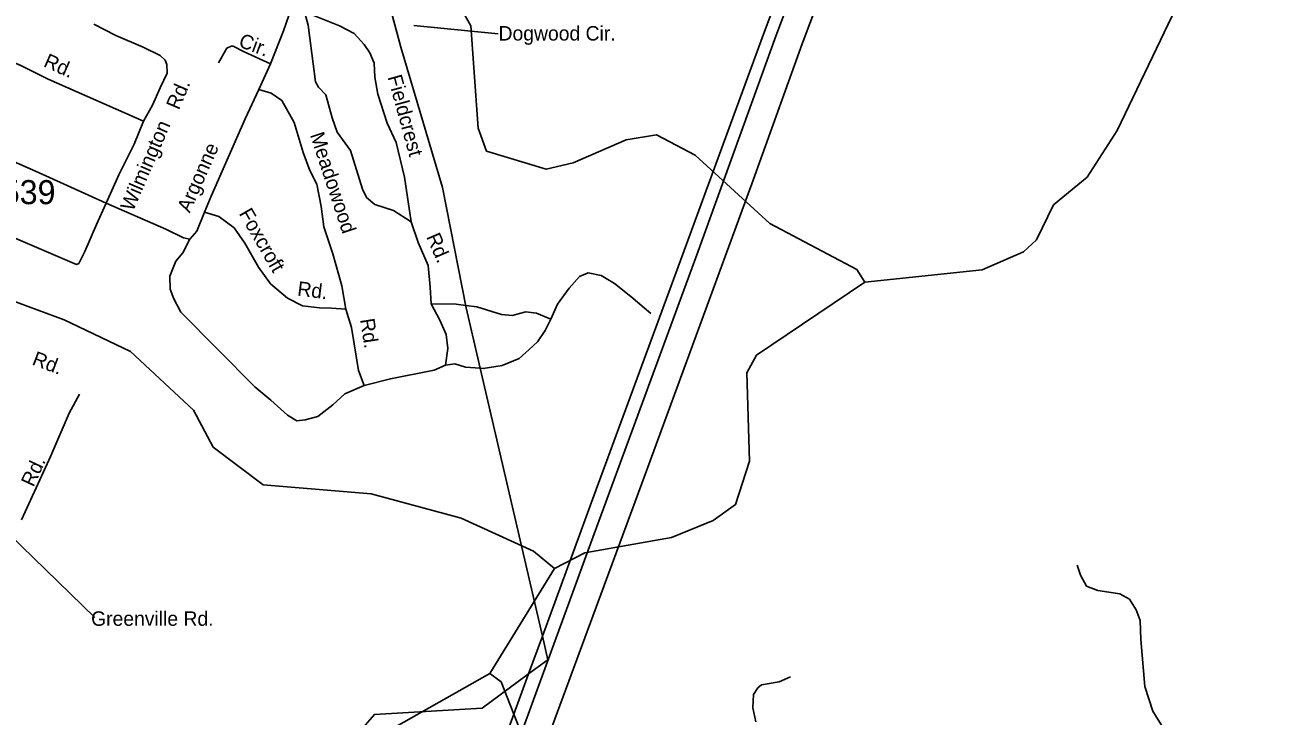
# Model space of a CAD drawing. Extents: x 2104537 to 2336408, y 34176 to 229611.
# Drawn here: x 2292662 to 2299094, y 111242 to 114833 of the extents above; entities that cross this region are included whole.
import ezdxf

# ---------------------------------------------------------------- set-up
doc = ezdxf.new("R2010")
doc.units = 0
for name, color, linetype in [('Exist Boundary Political City Limit New', 7, 'Continuous'), ('Exist Hydrographic Creek Single Shore', 7, 'Continuous'), ('Exist Hydrographic Misc Water Feature', 7, 'Continuous'), ('Exist Road Non-System Type 51', 7, 'Continuous'), ('Exist Road Non-System Type 51 Label', 7, 'Continuous'), ('Exist Road Secondary Type 51 Number Label', 7, 'Continuous'), ('Exist Utilities Electrical Transmission Line', 7, 'Continuous'), ('Map Preparation Boundary City Limit Buffer Line', 7, 'Continuous')]:
    doc.layers.add(name, color=color, linetype=linetype)

msp = doc.modelspace()

# ---------------------------------------------------------------- linework, layer by layer
at = {"layer": 'Exist Boundary Political City Limit New'}
msp.add_lwpolyline([(2292983, 121312.3), (2293945.8, 117492.1), (2293955.5, 117454.4), (2294260.8, 116256.3), (2294386.2, 115560.9), (2294614, 114717.3), (2294830.5, 113987.7), (2294953.2, 113362.5), (2295025.5, 113049.1), (2295348.5, 111658.2), (2295377, 111535.4), (2295276.5, 111461.8), (2295035.2, 111284.6), (2294476.8, 111250.4), (2293257.8, 109848.2), (2293816, 109061.6), (2293672, 107949.8), (2293509.8, 106696.3), (2293566.8, 106468.3), (2294419.8, 103445.8), (2295214.8, 100630), (2295264.2, 100454), (2294941.5, 100187.7)], dxfattribs=at)
at = {"layer": 'Exist Hydrographic Creek Single Shore'}
msp.add_line((2295075.8, 111464), (2295411.7, 112008.6), dxfattribs=at)
for points in [[(2297021.7, 113496.3), (2297629.7, 113559.9), (2297845.8, 113654.2), (2297911.9, 113715.3), (2298000.9, 113897.2), (2298174.7, 114041.5), (2298330.8, 114284.5), (2298616.8, 114879.2), (2298953.7, 115315.5), (2299082.7, 115857.5), (2299253.7, 116175.6), (2299427.8, 116342.9)], [(2295411.7, 112008.6), (2295568.7, 112090.8), (2296017.8, 112170.8), (2296233.7, 112258.4), (2296349.8, 112341.5), (2296422.8, 112566.4), (2296409.7, 113025.8), (2296458.7, 113116.7), (2297021.7, 113496.3)], [(2292998.8, 109969), (2293246.7, 110138), (2293625.7, 110540.7), (2294536.7, 111159.5), (2295075.8, 111464)]]:
    msp.add_lwpolyline(points, dxfattribs=at)
at = {"layer": 'Exist Hydrographic Misc Water Feature'}
for points in [[(2297021.7, 113496.3), (2296979.7, 113562.6), (2296527.8, 113800.9), (2296141.7, 114156.1), (2295939.7, 114261.6), (2295782.8, 114235.2), (2295508.7, 114115.8), (2295367.8, 114082.4), (2295057.7, 114176.9), (2295015.7, 114295.9), (2294976.8, 114828), (2294739.7, 115249.1), (2294721.7, 115367.5), (2294543.7, 115698.9), (2294414.7, 115831)], [(2295411.7, 112008.6), (2295302.8, 112099.3), (2294926.7, 112270.5), (2294458.8, 112397.6), (2293899.8, 112444.5), (2293639.8, 112639.7), (2293537.7, 112831.9), (2293210.6, 113136.7), (2292866.8, 113300.8), (2292256.7, 113525.7), (2291846.6, 113799.3), (2291694.7, 113972.8), (2291558.7, 114237.8), (2291390.6, 114444.5), (2291138.6, 114659.2), (2290962.7, 114757.7), (2290695.7, 114746.5), (2290347.7, 114566.2)], [(2298495.9, 110896.3), (2298025.9, 110459.3), (2297023.8, 109806.1), (2296807.9, 109705.4), (2296657.8, 109711.5), (2296557.7, 109759.4), (2296303.8, 110108.6), (2296202.8, 110307.4), (2296150.7, 110524.9), (2295981.7, 110738.1), (2295839.8, 110813), (2295580.8, 110877), (2295278.8, 111099.3), (2295227.7, 111182.3), (2295133.8, 111420.3), (2295075.8, 111464)]]:
    msp.add_lwpolyline(points, dxfattribs=at)
at = {"layer": 'Exist Road Non-System Type 51'}
for points in [[(2294045.9, 114921), (2294005.2, 114800.7), (2293937.3, 114629.9), (2293876.7, 114497.2)], [(2294114, 114900), (2294133, 114830.1), (2294170, 114536.5), (2294186.5, 114508.6), (2294224.8, 114469.2), (2294256.3, 114349.2), (2294283.1, 114275.5), (2294352.1, 114180.4), (2294414.4, 113979.1), (2294434.9, 113935.4), (2294479.2, 113899.8), (2294575.7, 113868.7), (2294666.4, 113809.9)], [(2294114, 114900), (2294295, 114828), (2294371.3, 114786.8), (2294424, 114731), (2294452.4, 114687.5), (2294475, 114633.9), (2294477.8, 114561.7), (2294494.8, 114472.2), (2294542.8, 114322.7), (2294589.7, 114221.1), (2294631.8, 114041.5), (2294666.4, 113809.9)], [(2293020.5, 114835.8), (2293135.2, 114776.8), (2293276.1, 114716.7), (2293364.4, 114673.7), (2293390.6, 114649.9), (2293398.9, 114625.8), (2293401.4, 114581.8), (2293364.2, 114505.8), (2293325.4, 114415.3), (2293278.5, 114332.6)], [(2293937.3, 114629.9), (2293800.9, 114693), (2293744, 114722.6), (2293732.7, 114722.6), (2293709.9, 114711.2), (2293666.7, 114636.1)], [(2293278.5, 114332.6), (2292783.8, 114551.1), (2292640.9, 114621.7), (2292540, 114664.3)], [(2293876.7, 114497.2), (2293806.2, 114344.4), (2293628.8, 113942.4), (2293595.4, 113860.1)], [(2293876.7, 114497.2), (2293940.9, 114477.9), (2293995.3, 114440.5), (2294060.3, 114325.4), (2294106.2, 114169.7), (2294141.1, 114076.2), (2294178.1, 114004.6), (2294199.5, 113888.8), (2294214.5, 113782.8), (2294260, 113643.2), (2294308, 113478), (2294327.3, 113356.2)], [(2293278.5, 114332.6), (2293229.6, 114212.2), (2293149.4, 114053), (2293085, 113906.3)], [(2293085, 113906.3), (2292717.2, 114072.5), (2292342.8, 114236.5)], [(2293085, 113906.3), (2293034.3, 113796.1), (2292973.8, 113655.2), (2292941.8, 113592.5), (2292930.2, 113588.2), (2292578.6, 113738.9), (2292347.3, 113854.3), (2292198.3, 113918.8)], [(2293518.9, 113719.2), (2293484.9, 113727), (2293394.6, 113771.8), (2293085, 113906.3)], [(2293595.4, 113860.1), (2293554.8, 113761.4), (2293518.9, 113719.2)], [(2293595.4, 113860.1), (2293669.8, 113837), (2293748.7, 113777.7), (2293803.5, 113698.3), (2293874.6, 113574.9), (2293937.6, 113487.7), (2294024.7, 113412.9), (2294103, 113373.7), (2294191.3, 113362.5), (2294253.3, 113361.3), (2294327.3, 113356.2)], [(2294666.4, 113809.9), (2294703.3, 113702.3), (2294754.8, 113582.9), (2294766.1, 113470.8), (2294771, 113383.1)], [(2294423.7, 112959.1), (2294322.1, 112915.8), (2294261, 112859.3), (2294183.4, 112798.4), (2294117.5, 112781.7), (2294073.7, 112775.3), (2294025.4, 112804.8), (2293938.4, 112883.9), (2293855.8, 112953), (2293471.3, 113340.6), (2293434.6, 113410.5), (2293416.2, 113460.1), (2293415.2, 113528), (2293446.5, 113604.5), (2293481.8, 113648.7), (2293518.9, 113719.2)], [(2295392.3, 113303.9), (2295427.3, 113382.3), (2295486.3, 113464.8), (2295541.6, 113525.4), (2295585.2, 113543.9), (2295653.9, 113530.8), (2295721.9, 113489.4), (2295806.9, 113422.5), (2295911.8, 113333.6)], [(2294327.3, 113356.2), (2294358.3, 113260.5), (2294393, 113036.8), (2294423.7, 112959.1)], [(2294950.7, 113375.6), (2294901.2, 113382.6), (2294771, 113383.1)], [(2294771, 113383.1), (2294815.9, 113299.6), (2294848.9, 113223.8), (2294857.7, 113151.8), (2294844.9, 113065.5)], [(2295228.6, 113333.4), (2295193.9, 113323.8), (2295135.7, 113328.9), (2295007.2, 113367.7), (2294950.7, 113375.6)], [(2295392.3, 113303.9), (2295317.8, 113335.2), (2295261.5, 113342.5), (2295228.6, 113333.4)], [(2295279.8, 113147.2), (2295323.5, 113187.1), (2295362.7, 113245.4), (2295392.3, 113303.9)], [(2295025.5, 113049.1), (2295041, 113047.9), (2295138.7, 113063.1), (2295228.3, 113100.1), (2295279.8, 113147.2)], [(2294844.9, 113065.5), (2294787, 113039.1), (2294559.5, 112994.6), (2294423.7, 112959.1)], [(2294844.9, 113065.5), (2294894.6, 113072.4), (2294948.7, 113055), (2295025.5, 113049.1)], [(2292946.1, 112914.8), (2292893.1, 112816.4), (2292797.6, 112595.2), (2292645.2, 112261.3)], [(2298687.8, 111055.9), (2298629.2, 111113.1), (2298566.3, 111186.5), (2298515.4, 111267.8), (2298473.9, 111395.6), (2298453.4, 111641.3), (2298450, 111739.4), (2298429.4, 111795), (2298394.7, 111850.7), (2298344.4, 111877.9), (2298230.3, 111894.9), (2298172, 111918.3), (2298141.6, 111974), (2298122.9, 112025.9)], [(2296455.8, 111213.4), (2296440.8, 111285.2), (2296444.1, 111355.3), (2296465.7, 111389.3), (2296485.4, 111405.7), (2296577.5, 111420.6), (2296635.1, 111447.4)]]:
    msp.add_lwpolyline(points, dxfattribs=at)
at = {"layer": 'Exist Road Non-System Type 51 Label'}
for points in [[(2295118.2, 114786.5), (2294681.4, 114828.6)], [(2293024.9, 111754.2), (2292450.8, 112312.5)]]:
    msp.add_lwpolyline(points, dxfattribs=at)
at = {"layer": 'Exist Utilities Electrical Transmission Line'}
for p, q in [((2295348.4, 111658.2), (2295542.1, 112187.6)), ((2295276.6, 111461.8), (2295348.4, 111658.2))]:
    msp.add_line(p, q, dxfattribs=at)
for points in [[(2295542.1, 112187.6), (2295603, 112353.9), (2296065.4, 113609.1), (2296500.6, 114798.6), (2296761.6, 115492.2), (2297116.2, 116439.1)], [(2297187.4, 116439.7), (2296558.8, 114772.9), (2296149.6, 113638), (2295573.9, 112071.4)], [(2297330.3, 116427.7), (2296930.5, 115355.4), (2296697.1, 114733.8), (2296434.8, 114006.1), (2295876.1, 112483.7), (2295639.4, 111841.6)], [(2295573.9, 112071.4), (2295532, 111957.4), (2295010.9, 110531.7), (2294442.2, 108999.4), (2293856.1, 107421.2), (2293778.4, 107211.5)], [(2295639.4, 111841.6), (2295001.8, 110111.4), (2294129.8, 107735.4), (2293804.5, 106852.8), (2293991.8, 106190.2), (2294014, 106109.9)], [(2293939.9, 107852.7), (2294150.7, 108427.4), (2294680, 109855.2), (2295097.5, 110972.2), (2295276.6, 111461.8)]]:
    msp.add_lwpolyline(points, dxfattribs=at)
at = {"layer": 'Map Preparation Boundary City Limit Buffer Line'}
msp.add_lwpolyline([(2292983, 121312.3), (2293945.8, 117492.1), (2293955.5, 117454.4), (2294260.8, 116256.3), (2294386.2, 115560.9), (2294614, 114717.3), (2294830.5, 113987.7), (2294953.2, 113362.5), (2295025.5, 113049.1), (2295348.5, 111658.2), (2295377, 111535.4), (2295276.5, 111461.8), (2295035.2, 111284.6), (2294476.8, 111250.4), (2293257.8, 109848.2), (2293816, 109061.6), (2293672, 107949.8), (2293509.8, 106696.3), (2293566.8, 106468.3), (2294419.8, 103445.8), (2295214.8, 100630), (2295264.2, 100454), (2294941.5, 100187.7)], dxfattribs=at)

# ---------------------------------------------------------------- texts
at = {"layer": 'Exist Road Non-System Type 51 Label'}
for s, p in [('Dogwood Cir.', (2295120.7, 114751.1)), ('Greenville Rd.', (2293006.2, 111711.7))]:
    msp.add_text(s, height=75, dxfattribs=at).set_placement(p)
for s, rotation, p in [('Cir.', 339.60652, (2293766.7, 114720.8)), ('Rd.', 336.17166, (2292754.3, 114617.9)), ('Fieldcrest', 285.28765, (2294544.1, 114562.2)), ('Rd.', 66.77432, (2293461.4, 114386.7)), ('Wilmington', 66.77581, (2293224, 113859.8)), ('Meadowood', 288.22718, (2294141, 114261.2)), ('Argonne', 66.19715, (2293517.9, 113852.1)), ('Foxcroft', 299.9502, (2293771.1, 113853.2)), ('Rd.', 293.32824, (2294744.1, 113732.1)), ('Rd.', 352.7658, (2294073.6, 113427)), ('Rd.', 278.82211, (2294401.6, 113302.5)), ('Rd.', 339.30372, (2292695.2, 113069.6)), ('Rd.', 65.08682, (2292706.8, 112428.5))]:
    msp.add_text(s, height=75, rotation=rotation, dxfattribs=at).set_placement(p)
at = {"layer": 'Exist Road Secondary Type 51 Number Label'}
msp.add_text('1539', height=125, dxfattribs=at).set_placement((2292449.5, 113901.2))

doc.saveas('drawing.dxf')
